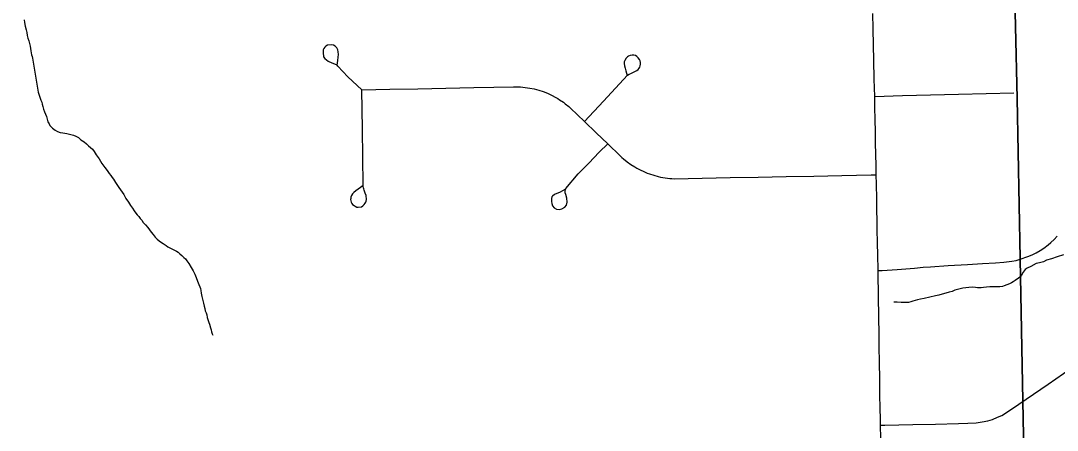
# Model space of a CAD drawing. Extents: x 103424 to 286016, y 38711 to 110967.
# Drawn here: x 143130 to 149253, y 72722 to 75142 of the extents above; entities that cross this region are included whole.
import ezdxf

# ---------------------------------------------------------------- set-up
doc = ezdxf.new("R2010")
doc.units = 0
for name, color, linetype in [('GM_X_Corporation', 7, 'Continuous'), ('GM_X_County_Road', 7, 'Continuous'), ('GM_X_Minor_River', 7, 'Continuous'), ('GM_X_State_Route', 7, 'Continuous'), ('GM_X_Township_Road', 7, 'Continuous')]:
    doc.layers.add(name, color=color, linetype=linetype)

msp = doc.modelspace()

# ---------------------------------------------------------------- linework, layer by layer
at = {"layer": 'GM_X_Corporation'}
for points in [[(151578, 71707.7), (149073.5, 71652), (149049.8, 72895.7), (149033.9, 73732.6), (149033.8, 73736.5), (149015.8, 74683.5), (148898.5, 79790.5), (148833, 83560.2), (148595.4, 97226.9), (148594.2, 97294.7), (158050.5, 97608.1)], [(148595.4, 97226.9), (148833, 83560.2), (148898.5, 79790.5), (149015.8, 74683.5), (149033.8, 73736.5), (149033.9, 73732.6), (149049.8, 72895.7), (149073.5, 71652), (148226.8, 71627.9), (148225.5, 71627.9), (142009.1, 71451.2), (141995.5, 71450.7), (137954.1, 71291.3)]]:
    msp.add_lwpolyline(points, dxfattribs=at)
at = {"layer": 'GM_X_County_Road'}
for points in [[(149010.1, 73725.8), (149035, 73732.1), (149080, 73747.9), (149104.4, 73758.4), (149128.3, 73770.4), (149151.5, 73783.7), (149173.9, 73798.4), (149200.6, 73818.6), (149216, 73831.4), (149235.3, 73849.7), (149253.7, 73869.1)], [(148195.2, 73665.4), (148219.1, 73666.1), (148306.8, 73671.8), (148411, 73680.1), (148461.7, 73685), (148505.3, 73687.9), (148609.1, 73695.2), (148722.7, 73701.7), (148810.9, 73706.5), (148887.6, 73711.4), (148936.9, 73714.9), (148984.9, 73720.5), (149010.1, 73725.8)], [(149027.4, 72875.1), (149113.4, 72934.9), (149199.4, 72994.7), (149335.1, 73088.6)], [(148209, 72751.6), (148234.8, 72752.5), (148399.8, 72756), (148534.6, 72758.8), (148669.4, 72761.6), (148724.7, 72763.2), (148773.5, 72765.8), (148808.9, 72770.8), (148842.8, 72778), (148870.3, 72785.7), (148901.2, 72798.3), (148926.7, 72810), (148948.3, 72822), (149027.4, 72875.1)]]:
    msp.add_lwpolyline(points, dxfattribs=at)
at = {"layer": 'GM_X_Minor_River'}
for points in [[(143150.5, 75147.3), (143152.8, 75131.2), (143157.2, 75109.1), (143161.6, 75088.9), (143165.9, 75072.9), (143168.3, 75054.7), (143172.6, 75038.6), (143178.9, 75022.6), (143181.2, 75008.5), (143185.5, 74992.4), (143187.8, 74978.3), (143190.1, 74964.2), (143192.3, 74952.1), (143194.5, 74940.1), (143196.7, 74930), (143198.9, 74921.9)], [(143198.9, 74921.9), (143232.8, 74720.5), (143237, 74708.5), (143241.3, 74696.5), (143245.5, 74684.4), (143249.8, 74672.4), (143254, 74660.3), (143256.3, 74648.2), (143260.5, 74636.2), (143264.8, 74620.1), (143271.2, 74604.1), (143275.5, 74590), (143281.8, 74576), (143286.1, 74559.9), (143290.4, 74543.8), (143298.7, 74533.8), (143302.9, 74523.8), (143317.3, 74507.9), (143333.7, 74496.1), (143347.9, 74488.3), (143362.1, 74482.5), (143378.4, 74478.7), (143390.5, 74476.9), (143402.6, 74475.1), (143441.1, 74465.7), (143455.4, 74459.9), (143471.7, 74452.1), (143486, 74438.2), (143504.4, 74426.4), (143518.7, 74414.6), (143531, 74402.7), (143541.3, 74392.7), (143553.6, 74382.9), (143563.9, 74368.9), (143576.4, 74348.9), (143593, 74325), (143609.6, 74299), (143626.2, 74275.1), (143640.6, 74257.2), (143653, 74239.2), (143663.3, 74227.3), (143669.6, 74215.3), (143677.9, 74205.3), (143684.1, 74195.3), (143690.3, 74185.3), (143698.6, 74173.4), (143709, 74157.4), (143719.3, 74143.4), (143729.7, 74129.5), (143740, 74115.5), (143750.5, 74091.5), (143767.1, 74069.5), (143779.5, 74049.6), (143789.9, 74033.6), (143800.2, 74019.6), (143810.6, 74005.7), (143818.8, 73995.7), (143827.1, 73985.8), (143835.4, 73973.8), (143845.6, 73963.9), (143853.9, 73949.9), (143866.3, 73936), (143880.7, 73920.1), (143891.1, 73906.1), (143901.4, 73892.2), (143911.7, 73878.2), (143924.1, 73862.3), (143936.4, 73850.4), (143948.7, 73840.5), (143961, 73830.6), (143971.2, 73824.7), (143989.6, 73812.9), (143999.8, 73805), (144038.5, 73785.5), (144050.7, 73779.7), (144060.9, 73773.8), (144069.1, 73763.9), (144081.4, 73754), (144093.7, 73742.1), (144104, 73734.2), (144112.3, 73722.2), (144122.6, 73708.3), (144137.2, 73684.3), (144149.6, 73664.3), (144158.1, 73644.2), (144166.5, 73624.2), (144175, 73602.1), (144181.3, 73584.1), (144187.6, 73570), (144191.9, 73560), (144194.1, 73547.9), (144196.4, 73531.8), (144200.8, 73511.7), (144205.2, 73489.5), (144209.5, 73473.5), (144213.9, 73455.4), (144218.2, 73441.3), (144220.5, 73427.2), (144224.7, 73415.1), (144229, 73403.1), (144231.2, 73389)], [(149291.2, 73758.7), (149253.1, 73745.9), (149218.9, 73735.2), (149190.8, 73726.6), (149172.8, 73718.2), (149148.7, 73711.7), (149128.7, 73707.3), (149096.7, 73690.6), (149074.7, 73680.1), (149064.7, 73671.8), (149052.9, 73655.5), (149043.1, 73639.1), (149035.2, 73628.9), (149025.3, 73620.6), (149005.4, 73606.1), (148993.4, 73599.9), (148983.4, 73593.6), (148971.4, 73587.3), (148955.4, 73581), (148939.3, 73574.6), (148929.3, 73572.4), (148913.2, 73570.1), (148880.9, 73569.5), (148854.7, 73569.1), (148834.6, 73566.7), (148818.4, 73566.4), (148804.4, 73564.1), (148794.3, 73563.9), (148782.2, 73563.7), (148770, 73565.5), (148753.8, 73567.2), (148731.7, 73564.8), (148695.4, 73562.2), (148671.3, 73555.7), (148649.3, 73549.2), (148633.2, 73542.9), (148615.2, 73538.5), (148595.1, 73532.1), (148573, 73525.6), (148552.9, 73521.2), (148534.8, 73516.9), (148466.5, 73501.5), (148446.4, 73497.1), (148428.3, 73492.7), (148414.3, 73488.4), (148400.2, 73484.1), (148388.2, 73479.9), (148374.1, 73477.6), (148354, 73477.2)], [(148354, 73477.2), (148331.8, 73476.8), (148307.5, 73478.4), (148291.4, 73478.1), (148287.3, 73478.1)], [(144231.2, 73389), (144237.6, 73370.9), (144241.9, 73358.9), (144246.1, 73348.9), (144250.5, 73326.7), (144254.8, 73314.7), (144257, 73302.6), (144261.2, 73292.6), (144265.4, 73284.6)]]:
    msp.add_lwpolyline(points, dxfattribs=at)
at = {"layer": 'GM_X_State_Route'}
msp.add_lwpolyline([(148210.2, 72673.8), (148209, 72751.6), (148208.4, 72792.6), (148207.5, 72847.2), (148206.2, 72937.8), (148204.8, 73029.3), (148203.5, 73119), (148201.9, 73221.1), (148200.7, 73299.4), (148199.5, 73379.5), (148198.9, 73421.7), (148198, 73483.3), (148197, 73548.4), (148196, 73617), (148195.2, 73665.4), (148193.4, 73761.3), (148192.1, 73825.6), (148190.4, 73911.8), (148189.6, 73952.3), (148188, 74031.5), (148186.8, 74090.4), (148185.2, 74175.7), (148184.1, 74231.4), (148183.1, 74282.2), (148181.6, 74355.2), (148180.3, 74416.8), (148178.9, 74490.7), (148177.6, 74553.2), (148176, 74635), (148174.8, 74694.9), (148172.6, 74796), (148170.2, 74908.7), (148168.3, 74998.4), (148166.3, 75094.3), (148164.3, 75185.8)], dxfattribs=at)
at = {"layer": 'GM_X_Township_Road'}
for points in [[(145146, 74734.1), (145062.5, 74810.5), (145002.5, 74872.8), (144999.7, 74879.7), (145003.4, 74907), (145005.7, 74926.3), (145007.2, 74943.1), (145005.4, 74958.5), (145003.1, 74970.8), (144996.7, 74981.4), (144987.9, 74991), (144978.5, 74997.2), (144967.7, 75000.1), (144941.6, 74998), (144932.9, 74992.5), (144925.6, 74986.6), (144920.9, 74978.7), (144917.4, 74969.4), (144915.9, 74955), (144918.8, 74928.4), (144925.9, 74919), (144936.7, 74911.4), (144947.2, 74903.8), (144967.1, 74893.6), (144983.5, 74887.2), (144997, 74881.1)], [(146461.2, 74546.4), (146573.6, 74667.3), (146644.4, 74743.5), (146715.3, 74819.6), (146724.6, 74825.9), (146735.1, 74831.1), (146750.9, 74838.8), (146761.3, 74843.8), (146769.7, 74848), (146777.4, 74853.8), (146783.7, 74861.6), (146787.3, 74867.1), (146790.3, 74874.8), (146792.1, 74884.7), (146791.8, 74895), (146789.2, 74905.7), (146785.5, 74913.4), (146777.8, 74923.7), (146770.4, 74930.7), (146761.2, 74935.8), (146751.7, 74938.4), (146741.4, 74939.2), (146730.3, 74936.9), (146721.2, 74933.2), (146713.8, 74928.1), (146706.1, 74920), (146698.7, 74907.9), (146695.8, 74899.8), (146694.3, 74889.5), (146696.1, 74876.3), (146700.2, 74861.6), (146704.2, 74845.4), (146712, 74819.3)], [(145152.7, 74168.3), (145137.1, 74156.8), (145123.2, 74146), (145109.4, 74136), (145097.8, 74126.9), (145090.4, 74118.9), (145084.5, 74109.5), (145081, 74100.4), (145079.6, 74091.9), (145079, 74085), (145079.9, 74077.3), (145081.8, 74069.8), (145085.7, 74062.1), (145090.9, 74055.5), (145099.7, 74049.2), (145105.8, 74045.3), (145116, 74040.9), (145123.7, 74039.8), (145143.3, 74042.8), (145151.3, 74048.1), (145158.7, 74055.2), (145164.5, 74063), (145167.8, 74069), (145170.9, 74076.5), (145172.8, 74085.3), (145169.8, 74108.4), (145164.8, 74122.8), (145159.4, 74140.9), (145157.1, 74149.4), (145155.5, 74155.3), (145154, 74163), (145153.6, 74170.7), (145151.4, 74335.8), (145149.2, 74500.9), (145147.6, 74617.5), (145146, 74734.1)], [(145146, 74734.1), (145311.1, 74737.3), (145476.1, 74740.6), (145641.1, 74743.8), (145806.1, 74747.1), (145924, 74749.4), (146041.9, 74751.7), (146082.9, 74750.8), (146096.5, 74749.8), (146110.1, 74748.3), (146137.1, 74744.3), (146163.7, 74738.8), (146190.2, 74731.7), (146216.1, 74723.2), (146241.3, 74713.3), (146253.8, 74707.8), (146266.2, 74701.9), (146290.3, 74689.2), (146302.2, 74682.4), (146313.7, 74675.1), (146336.1, 74659.9), (146347.2, 74651.7), (146368.3, 74634.5), (146378.7, 74625.5), (146461.2, 74546.4), (146530.1, 74480.1), (146599.1, 74413.9), (146671.5, 74344), (146681.6, 74334.8), (146691.9, 74325.7), (146713, 74308.5), (146735.2, 74292.6), (146758.1, 74277.8), (146769.9, 74271), (146794.1, 74258.3), (146806.4, 74252.5), (146831.3, 74241.8), (146844.1, 74237), (146870.3, 74228.5), (146896.5, 74221.5), (146909.8, 74218.5), (146936.5, 74213.7), (146950.1, 74211.9), (146963.7, 74210.5), (146977.3, 74209.4), (146990.9, 74208.7), (147155.9, 74211.8), (147320.9, 74214.9), (147486, 74218.1), (147651, 74221.3), (147816, 74224.4), (147981.1, 74227.6), (148067.5, 74229.2), (148153.9, 74230.9), (148184.1, 74231.4)], [(148174.8, 74694.9), (148339.8, 74699.3), (148504.8, 74703.8), (148669.8, 74708.2), (148833.4, 74712.6), (148997, 74716.9)], [(146344.5, 74144.8), (146317.1, 74129.6), (146283, 74115.4), (146271.1, 74106.3), (146268.4, 74100.5), (146265.7, 74092.1), (146264.7, 74074.5), (146266.7, 74061.3), (146272.5, 74047.8), (146281.3, 74037.3), (146295.8, 74028.6), (146312.3, 74027.2), (146326.2, 74030.2), (146344.5, 74039.7), (146354.2, 74051.5), (146357.6, 74069.1), (146356.3, 74093.8), (146349.5, 74115.7), (146347.1, 74124.9), (146346.1, 74139.1), (146349.4, 74151.4), (146422.8, 74236.4), (146485.2, 74300.7), (146547.5, 74365.1), (146599.1, 74413.9)]]:
    msp.add_lwpolyline(points, dxfattribs=at)

doc.saveas('drawing.dxf')
